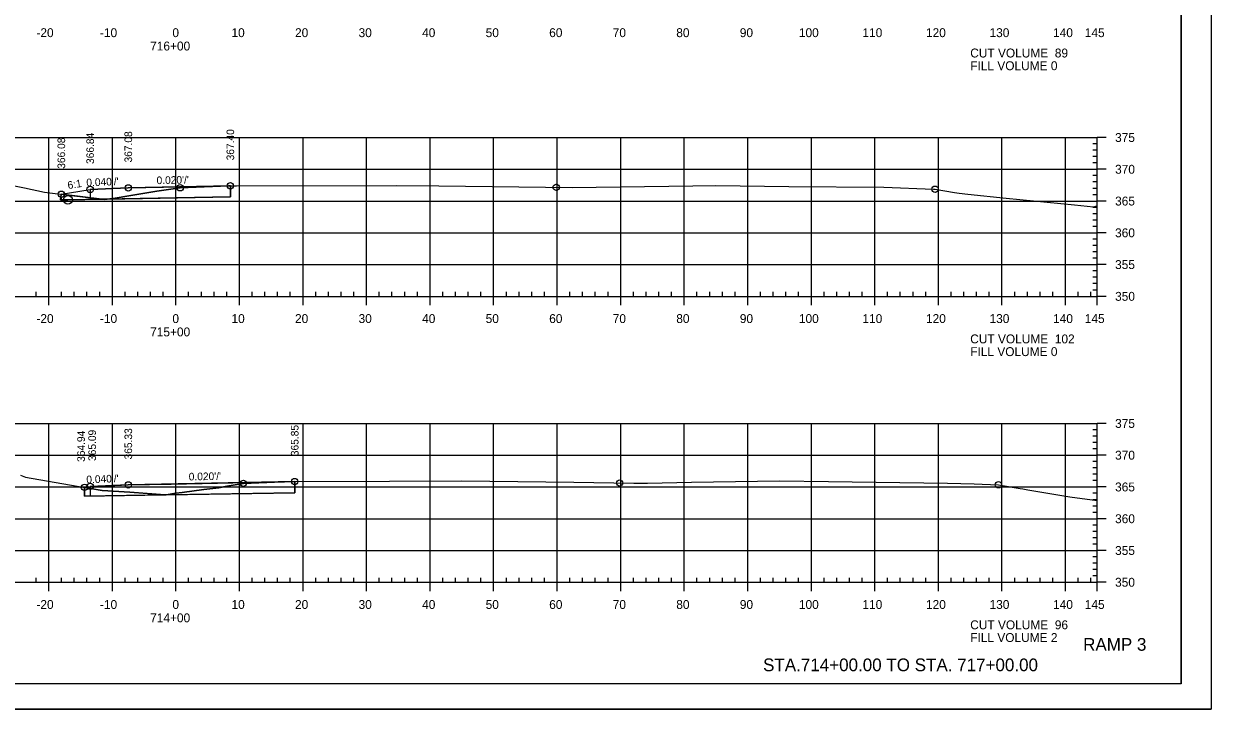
# Model space of a CAD drawing. Extents: x 1359801 to 1362404, y 372415 to 374228.
# Drawn here: x 1361179.8 to 1361366.6, y 373588 to 373695.8 of the extents above; entities that cross this region are included whole.
import ezdxf

# ---------------------------------------------------------------- set-up
doc = ezdxf.new("R2010")
doc.units = 0
for name, color, linetype in [('S_DRG_PT_SYM', 7, 'Continuous'), ('S_ELECTRIC_UTILITIES_ANNOT', 7, 'Continuous'), ('S_IRON_PIN', 7, 'Continuous'), ('S_MAILBOX', 7, 'Continuous'), ('S_PRIMARY_CTL', 7, 'Continuous'), ('S_SANITARY_SEWER', 7, 'Continuous'), ('S_SHOULDER', 7, 'Continuous'), ('S_SIGN', 7, 'Continuous'), ('S_UNDERGROUND_CABLE', 7, 'Continuous'), ('S_UTL_PT_SYM', 7, 'Continuous'), ('S_WATER_UTILITIES', 7, 'Continuous')]:
    doc.layers.add(name, color=color, linetype=linetype)

msp = doc.modelspace()

# ---------------------------------------------------------------- linework, layer by layer
at = {"layer": 'S_DRG_PT_SYM'}
for points in [[(1361172.72, 373671.43), (1361179.86, 373670.02), (1361183.01, 373669.34), (1361184.71, 373669.14), (1361192.43, 373668.18), (1361194.13, 373668.42), (1361196.31, 373668.74), (1361199.13, 373669.22), (1361200.7, 373669.48), (1361202.56, 373669.76), (1361204.37, 373670.03), (1361211.96, 373670.32), (1361212.27, 373670.34), (1361213.23, 373670.34), (1361238.36, 373670.37), (1361245.09, 373670.31), (1361266.09, 373670.09), (1361285.07, 373670.32), (1361288.68, 373670.37), (1361300.18, 373670.25), (1361315.11, 373670.1), (1361322.95, 373669.81), (1361323.18, 373669.8), (1361326.22, 373669.29), (1361326.97, 373669.18), (1361328.33, 373669.04), (1361334.36, 373668.39), (1361345.13, 373667.35), (1361348.1, 373667.05), (1361348.7, 373667.17), (1361348.71, 373667.17)], [(1361179.27, 373624.8), (1361180.05, 373624.5), (1361183.35, 373623.92), (1361192.11, 373622.38), (1361196.46, 373622.11), (1361202.08, 373621.71), (1361203.68, 373621.94), (1361204.71, 373622.09), (1361208.08, 373622.52), (1361210.45, 373622.82), (1361211.72, 373623.04), (1361214.32, 373623.5), (1361219.23, 373623.68), (1361222.4, 373623.79), (1361237.31, 373623.87), (1361248.68, 373623.92), (1361266.35, 373623.67), (1361275.76, 373623.53), (1361277.94, 373623.56), (1361284.84, 373623.67), (1361298.68, 373623.9), (1361306.4, 373623.79), (1361325.15, 373623.55), (1361329.32, 373623.41), (1361333.15, 373623.28), (1361336.56, 373622.71), (1361336.99, 373622.64), (1361337.78, 373622.51), (1361344.39, 373621.4), (1361348.71, 373620.8)]]:
    msp.add_lwpolyline(points, dxfattribs=at)
at = {"layer": 'S_ELECTRIC_UTILITIES_ANNOT'}
for p, q in [((1361185.67, 373669.02), (1361185.54, 373668.13)), ((1361192.87, 373668.24), (1361212.27, 373668.59)), ((1361212.27, 373668.59), (1361212.27, 373670.34)), ((1361185.54, 373668.13), (1361186.71, 373668.13)), ((1361186.71, 373668.13), (1361192.04, 373668.22)), ((1361192.87, 373668.24), (1361192.04, 373668.22)), ((1361222.4, 373622.04), (1361222.4, 373623.79)), ((1361189.32, 373622.88), (1361189.32, 373621.51)), ((1361201.96, 373621.71), (1361196.46, 373622.11)), ((1361202.17, 373621.72), (1361222.4, 373622.04)), ((1361189.32, 373621.51), (1361201.96, 373621.71)), ((1361202.17, 373621.72), (1361201.96, 373621.71))]:
    msp.add_line(p, q, dxfattribs=at)
for points in [[(1361186.71, 373668.13), (1361185.54, 373668.13), (1361185.67, 373669.02)], [(1361192.04, 373668.22), (1361185.67, 373669.02), (1361185.67, 373669.02)], [(1361212.27, 373670.34), (1361211.96, 373670.32), (1361204.37, 373670.03), (1361202.56, 373669.76), (1361200.7, 373669.48), (1361199.13, 373669.22), (1361196.31, 373668.74), (1361194.13, 373668.42), (1361192.87, 373668.24)], [(1361192.04, 373668.22), (1361192.43, 373668.18), (1361192.87, 373668.24)], [(1361222.4, 373623.79), (1361219.23, 373623.68), (1361214.32, 373623.5), (1361211.72, 373623.04), (1361210.45, 373622.82), (1361208.08, 373622.52), (1361204.71, 373622.09), (1361203.68, 373621.94), (1361202.17, 373621.72)], [(1361196.46, 373622.11), (1361192.11, 373622.38), (1361189.32, 373622.88)], [(1361201.96, 373621.71), (1361202.08, 373621.71), (1361202.17, 373621.72)]]:
    msp.add_lwpolyline(points, dxfattribs=at)
at = {"layer": 'S_MAILBOX'}
for p, q in [((1361058.71, 373677.94), (1361348.71, 373677.94)), ((1361183.71, 373652.94), (1361183.71, 373677.94)), ((1361193.71, 373652.94), (1361193.71, 373677.94)), ((1361203.71, 373652.94), (1361203.71, 373677.94)), ((1361213.71, 373652.94), (1361213.71, 373677.94)), ((1361223.71, 373652.94), (1361223.71, 373677.94)), ((1361233.71, 373652.94), (1361233.71, 373677.94)), ((1361243.71, 373652.94), (1361243.71, 373677.94)), ((1361253.71, 373652.94), (1361253.71, 373677.94)), ((1361263.71, 373652.94), (1361263.71, 373677.94)), ((1361273.71, 373652.94), (1361273.71, 373677.94)), ((1361283.71, 373652.94), (1361283.71, 373677.94)), ((1361293.71, 373652.94), (1361293.71, 373677.94)), ((1361303.71, 373652.94), (1361303.71, 373677.94)), ((1361313.71, 373652.94), (1361313.71, 373677.94)), ((1361323.71, 373652.94), (1361323.71, 373677.94)), ((1361333.71, 373652.94), (1361333.71, 373677.94)), ((1361343.71, 373652.94), (1361343.71, 373677.94)), ((1361348.71, 373652.94), (1361348.71, 373677.94)), ((1361058.71, 373672.94), (1361348.71, 373672.94)), ((1361058.71, 373667.94), (1361348.71, 373667.94)), ((1361058.71, 373662.94), (1361348.71, 373662.94)), ((1361058.71, 373657.94), (1361348.71, 373657.94)), ((1361058.71, 373652.94), (1361348.71, 373652.94)), ((1361058.71, 373632.94), (1361348.71, 373632.94)), ((1361183.71, 373607.94), (1361183.71, 373632.94)), ((1361193.71, 373607.94), (1361193.71, 373632.94)), ((1361203.71, 373607.94), (1361203.71, 373632.94)), ((1361213.71, 373607.94), (1361213.71, 373632.94)), ((1361223.71, 373607.94), (1361223.71, 373632.94)), ((1361233.71, 373607.94), (1361233.71, 373632.94)), ((1361243.71, 373607.94), (1361243.71, 373632.94)), ((1361253.71, 373607.94), (1361253.71, 373632.94)), ((1361263.71, 373607.94), (1361263.71, 373632.94)), ((1361273.71, 373607.94), (1361273.71, 373632.94)), ((1361283.71, 373607.94), (1361283.71, 373632.94)), ((1361293.71, 373607.94), (1361293.71, 373632.94)), ((1361303.71, 373607.94), (1361303.71, 373632.94)), ((1361313.71, 373607.94), (1361313.71, 373632.94)), ((1361323.71, 373607.94), (1361323.71, 373632.94)), ((1361333.71, 373607.94), (1361333.71, 373632.94)), ((1361343.71, 373607.94), (1361343.71, 373632.94)), ((1361348.71, 373607.94), (1361348.71, 373632.94)), ((1361058.71, 373627.94), (1361348.71, 373627.94)), ((1361058.71, 373622.94), (1361348.71, 373622.94)), ((1361058.71, 373617.94), (1361348.71, 373617.94)), ((1361058.71, 373612.94), (1361348.71, 373612.94)), ((1361058.71, 373607.94), (1361348.71, 373607.94))]:
    msp.add_line(p, q, dxfattribs=at)
at = {"layer": 'S_SANITARY_SEWER'}
for points in [[(1361185.67, 373669.02), (1361188.28, 373669.45), (1361190.21, 373669.77), (1361196.21, 373670.01), (1361201.73, 373670.13), (1361212.27, 373670.34), (1361212.27, 373670.34), (1361212.27, 373670.34)], [(1361212.27, 373670.34), (1361196.21, 373670.01), (1361190.21, 373669.77)], [(1361189.32, 373622.88), (1361190.21, 373623.03), (1361194.09, 373623.18), (1361196.21, 373623.27), (1361202.97, 373623.4), (1361222.4, 373623.79), (1361222.4, 373623.79)], [(1361222.4, 373623.79), (1361196.21, 373623.27), (1361190.21, 373623.03)]]:
    msp.add_lwpolyline(points, dxfattribs=at)
at = {"layer": 'S_SHOULDER'}
for p, q in [((1361212.26, 373670.17), (1361212.26, 373670.17)), ((1361033.31, 373587.96), (1361366.64, 373587.96))]:
    msp.add_line(p, q, dxfattribs=at)
for points in [[(1361033.3, 373801.29), (1361366.64, 373801.29), (1361366.64, 373587.95), (1361033.3, 373587.95)], [(1361279.63, 373797.4), (1361279.63, 373787.52), (1361315.36, 373787.52), (1361315.36, 373784.6), (1361338.56, 373784.6), (1361338.56, 373760.26), (1361361.89, 373760.26), (1361361.89, 373591.94), (1361045.71, 373591.94), (1361045.71, 373797.4)], [(1361190.21, 373669.77), (1361190.21, 373668.19), (1361185.68, 373668.11), (1361185.67, 373669.02)], [(1361190.21, 373623.03), (1361190.21, 373621.53), (1361189.32, 373621.51), (1361189.32, 373622.88)]]:
    msp.add_lwpolyline(points, close=True, dxfattribs=at)
for centre, radius in [((1361196.21, 373670.01), 0.5), ((1361204.37, 373670.03), 0.5), ((1361212.27, 373670.34), 0.5), ((1361263.56, 373670.11), 0.5), ((1361185.67, 373669.02), 0.5), ((1361186.71, 373668.13), 0.7), ((1361190.21, 373669.77), 0.5), ((1361323.18, 373669.8), 0.5), ((1361196.21, 373623.27), 0.5), ((1361214.32, 373623.5), 0.5), ((1361222.4, 373623.79), 0.5), ((1361273.55, 373623.56), 0.5), ((1361333.15, 373623.28), 0.5), ((1361189.31, 373622.88), 0.5), ((1361190.21, 373623.03), 0.5)]:
    msp.add_circle(centre, radius, dxfattribs=at)
at = {"layer": 'S_UNDERGROUND_CABLE'}
msp.add_line((1361189.32, 373622.88), (1361189.32, 373621.51), dxfattribs=at)
for points in [[(1361212.27, 373670.34), (1361212.27, 373668.59), (1361186.71, 373668.13)], [(1361222.4, 373623.79), (1361222.4, 373622.04), (1361189.32, 373621.51)]]:
    msp.add_lwpolyline(points, dxfattribs=at)
at = {"layer": 'S_UTL_PT_SYM'}
for q in [(1361361.89, 373797.4), (1361045.71, 373591.94)]:
    msp.add_line((1361361.89, 373591.94), q, dxfattribs=at)
at = {"layer": 'S_WATER_UTILITIES'}
for p, q in [((1361348.71, 373652.94), (1361348.71, 373677.94)), ((1361350.11, 373677.94), (1361348.71, 373677.94)), ((1361348.71, 373676.94), (1361348.01, 373676.94)), ((1361348.71, 373675.94), (1361348.01, 373675.94)), ((1361348.71, 373674.94), (1361348.01, 373674.94)), ((1361348.71, 373673.94), (1361348.01, 373673.94)), ((1361350.11, 373672.94), (1361348.71, 373672.94)), ((1361348.71, 373671.94), (1361348.01, 373671.94)), ((1361348.71, 373670.94), (1361348.01, 373670.94)), ((1361348.71, 373669.94), (1361348.01, 373669.94)), ((1361348.71, 373668.94), (1361348.01, 373668.94)), ((1361348.71, 373666.94), (1361348.01, 373666.94)), ((1361350.11, 373667.94), (1361348.71, 373667.94)), ((1361348.71, 373665.94), (1361348.01, 373665.94)), ((1361348.71, 373664.94), (1361348.01, 373664.94)), ((1361348.71, 373663.94), (1361348.01, 373663.94)), ((1361350.11, 373662.94), (1361348.71, 373662.94)), ((1361348.71, 373661.94), (1361348.01, 373661.94)), ((1361348.71, 373660.94), (1361348.01, 373660.94)), ((1361348.71, 373659.94), (1361348.01, 373659.94)), ((1361348.71, 373658.94), (1361348.01, 373658.94)), ((1361350.11, 373657.94), (1361348.71, 373657.94)), ((1361348.71, 373656.94), (1361348.01, 373656.94)), ((1361348.71, 373655.94), (1361348.01, 373655.94)), ((1361181.71, 373652.94), (1361181.71, 373653.64)), ((1361185.71, 373652.94), (1361185.71, 373653.64)), ((1361187.71, 373652.94), (1361187.71, 373653.64)), ((1361189.71, 373652.94), (1361189.71, 373653.64)), ((1361191.71, 373652.94), (1361191.71, 373653.64)), ((1361195.71, 373652.94), (1361195.71, 373653.64)), ((1361197.71, 373652.94), (1361197.71, 373653.64)), ((1361199.71, 373652.94), (1361199.71, 373653.64)), ((1361201.71, 373652.94), (1361201.71, 373653.64)), ((1361205.71, 373652.94), (1361205.71, 373653.64)), ((1361207.71, 373652.94), (1361207.71, 373653.64)), ((1361209.71, 373652.94), (1361209.71, 373653.64)), ((1361211.71, 373652.94), (1361211.71, 373653.64)), ((1361215.71, 373652.94), (1361215.71, 373653.64)), ((1361217.71, 373652.94), (1361217.71, 373653.64)), ((1361219.71, 373652.94), (1361219.71, 373653.64)), ((1361221.71, 373652.94), (1361221.71, 373653.64)), ((1361225.71, 373652.94), (1361225.71, 373653.64)), ((1361227.71, 373652.94), (1361227.71, 373653.64)), ((1361229.71, 373652.94), (1361229.71, 373653.64)), ((1361231.71, 373652.94), (1361231.71, 373653.64)), ((1361235.71, 373652.94), (1361235.71, 373653.64)), ((1361237.71, 373652.94), (1361237.71, 373653.64)), ((1361239.71, 373652.94), (1361239.71, 373653.64)), ((1361241.71, 373652.94), (1361241.71, 373653.64)), ((1361245.71, 373652.94), (1361245.71, 373653.64)), ((1361247.71, 373652.94), (1361247.71, 373653.64)), ((1361249.71, 373652.94), (1361249.71, 373653.64)), ((1361251.71, 373652.94), (1361251.71, 373653.64)), ((1361255.71, 373652.94), (1361255.71, 373653.64)), ((1361257.71, 373652.94), (1361257.71, 373653.64)), ((1361259.71, 373652.94), (1361259.71, 373653.64)), ((1361261.71, 373652.94), (1361261.71, 373653.64)), ((1361265.71, 373652.94), (1361265.71, 373653.64)), ((1361267.71, 373652.94), (1361267.71, 373653.64)), ((1361269.71, 373652.94), (1361269.71, 373653.64)), ((1361271.71, 373652.94), (1361271.71, 373653.64)), ((1361275.71, 373652.94), (1361275.71, 373653.64)), ((1361277.71, 373652.94), (1361277.71, 373653.64)), ((1361279.71, 373652.94), (1361279.71, 373653.64)), ((1361281.71, 373652.94), (1361281.71, 373653.64)), ((1361285.71, 373652.94), (1361285.71, 373653.64)), ((1361287.71, 373652.94), (1361287.71, 373653.64)), ((1361289.71, 373652.94), (1361289.71, 373653.64)), ((1361291.71, 373652.94), (1361291.71, 373653.64)), ((1361295.71, 373652.94), (1361295.71, 373653.64)), ((1361297.71, 373652.94), (1361297.71, 373653.64)), ((1361299.71, 373652.94), (1361299.71, 373653.64)), ((1361301.71, 373652.94), (1361301.71, 373653.64)), ((1361305.71, 373652.94), (1361305.71, 373653.64)), ((1361307.71, 373652.94), (1361307.71, 373653.64)), ((1361309.71, 373652.94), (1361309.71, 373653.64)), ((1361311.71, 373652.94), (1361311.71, 373653.64)), ((1361315.71, 373652.94), (1361315.71, 373653.64)), ((1361317.71, 373652.94), (1361317.71, 373653.64)), ((1361319.71, 373652.94), (1361319.71, 373653.64)), ((1361321.71, 373652.94), (1361321.71, 373653.64)), ((1361325.71, 373652.94), (1361325.71, 373653.64)), ((1361327.71, 373652.94), (1361327.71, 373653.64)), ((1361329.71, 373652.94), (1361329.71, 373653.64)), ((1361331.71, 373652.94), (1361331.71, 373653.64)), ((1361335.71, 373652.94), (1361335.71, 373653.64)), ((1361337.71, 373652.94), (1361337.71, 373653.64)), ((1361339.71, 373652.94), (1361339.71, 373653.64)), ((1361341.71, 373652.94), (1361341.71, 373653.64)), ((1361345.71, 373652.94), (1361345.71, 373653.64)), ((1361347.71, 373652.94), (1361347.71, 373653.64)), ((1361348.71, 373654.94), (1361348.01, 373654.94)), ((1361348.71, 373653.94), (1361348.01, 373653.94)), ((1361058.71, 373652.94), (1361348.71, 373652.94)), ((1361183.71, 373651.54), (1361183.71, 373652.94)), ((1361193.71, 373651.54), (1361193.71, 373652.94)), ((1361203.71, 373651.54), (1361203.71, 373652.94)), ((1361213.71, 373651.54), (1361213.71, 373652.94)), ((1361223.71, 373651.54), (1361223.71, 373652.94)), ((1361233.71, 373651.54), (1361233.71, 373652.94)), ((1361243.71, 373651.54), (1361243.71, 373652.94)), ((1361253.71, 373651.54), (1361253.71, 373652.94)), ((1361263.71, 373651.54), (1361263.71, 373652.94)), ((1361273.71, 373651.54), (1361273.71, 373652.94)), ((1361283.71, 373651.54), (1361283.71, 373652.94)), ((1361293.71, 373651.54), (1361293.71, 373652.94)), ((1361303.71, 373651.54), (1361303.71, 373652.94)), ((1361313.71, 373651.54), (1361313.71, 373652.94)), ((1361323.71, 373651.54), (1361323.71, 373652.94)), ((1361333.71, 373651.54), (1361333.71, 373652.94)), ((1361343.71, 373651.54), (1361343.71, 373652.94)), ((1361348.71, 373651.54), (1361348.71, 373652.94)), ((1361350.11, 373652.94), (1361348.71, 373652.94)), ((1361348.71, 373631.94), (1361348.01, 373631.94)), ((1361348.71, 373607.94), (1361348.71, 373632.94)), ((1361350.11, 373632.94), (1361348.71, 373632.94)), ((1361348.71, 373630.94), (1361348.01, 373630.94)), ((1361348.71, 373629.94), (1361348.01, 373629.94)), ((1361348.71, 373628.94), (1361348.01, 373628.94)), ((1361350.11, 373627.94), (1361348.71, 373627.94)), ((1361348.71, 373626.94), (1361348.01, 373626.94)), ((1361348.71, 373625.94), (1361348.01, 373625.94)), ((1361348.71, 373624.94), (1361348.01, 373624.94)), ((1361348.71, 373623.94), (1361348.01, 373623.94)), ((1361348.71, 373621.94), (1361348.01, 373621.94)), ((1361350.11, 373622.94), (1361348.71, 373622.94)), ((1361348.71, 373620.94), (1361348.01, 373620.94)), ((1361348.71, 373619.94), (1361348.01, 373619.94)), ((1361348.71, 373618.94), (1361348.01, 373618.94)), ((1361348.71, 373616.94), (1361348.01, 373616.94)), ((1361350.11, 373617.94), (1361348.71, 373617.94)), ((1361348.71, 373615.94), (1361348.01, 373615.94)), ((1361348.71, 373614.94), (1361348.01, 373614.94)), ((1361348.71, 373613.94), (1361348.01, 373613.94)), ((1361350.11, 373612.94), (1361348.71, 373612.94)), ((1361348.71, 373611.94), (1361348.01, 373611.94)), ((1361348.71, 373610.94), (1361348.01, 373610.94)), ((1361348.71, 373609.94), (1361348.01, 373609.94)), ((1361348.71, 373608.94), (1361348.01, 373608.94)), ((1361058.71, 373607.94), (1361348.71, 373607.94)), ((1361181.71, 373607.94), (1361181.71, 373608.64)), ((1361183.71, 373606.54), (1361183.71, 373607.94)), ((1361185.71, 373607.94), (1361185.71, 373608.64)), ((1361187.71, 373607.94), (1361187.71, 373608.64)), ((1361189.71, 373607.94), (1361189.71, 373608.64)), ((1361191.71, 373607.94), (1361191.71, 373608.64)), ((1361193.71, 373606.54), (1361193.71, 373607.94)), ((1361195.71, 373607.94), (1361195.71, 373608.64)), ((1361197.71, 373607.94), (1361197.71, 373608.64)), ((1361199.71, 373607.94), (1361199.71, 373608.64)), ((1361201.71, 373607.94), (1361201.71, 373608.64)), ((1361203.71, 373606.54), (1361203.71, 373607.94)), ((1361205.71, 373607.94), (1361205.71, 373608.64)), ((1361207.71, 373607.94), (1361207.71, 373608.64)), ((1361209.71, 373607.94), (1361209.71, 373608.64)), ((1361211.71, 373607.94), (1361211.71, 373608.64)), ((1361213.71, 373606.54), (1361213.71, 373607.94)), ((1361215.71, 373607.94), (1361215.71, 373608.64)), ((1361217.71, 373607.94), (1361217.71, 373608.64)), ((1361219.71, 373607.94), (1361219.71, 373608.64)), ((1361221.71, 373607.94), (1361221.71, 373608.64)), ((1361223.71, 373606.54), (1361223.71, 373607.94)), ((1361225.71, 373607.94), (1361225.71, 373608.64)), ((1361227.71, 373607.94), (1361227.71, 373608.64)), ((1361229.71, 373607.94), (1361229.71, 373608.64)), ((1361231.71, 373607.94), (1361231.71, 373608.64)), ((1361233.71, 373606.54), (1361233.71, 373607.94)), ((1361235.71, 373607.94), (1361235.71, 373608.64)), ((1361237.71, 373607.94), (1361237.71, 373608.64)), ((1361239.71, 373607.94), (1361239.71, 373608.64)), ((1361241.71, 373607.94), (1361241.71, 373608.64)), ((1361243.71, 373606.54), (1361243.71, 373607.94)), ((1361245.71, 373607.94), (1361245.71, 373608.64)), ((1361247.71, 373607.94), (1361247.71, 373608.64)), ((1361249.71, 373607.94), (1361249.71, 373608.64)), ((1361251.71, 373607.94), (1361251.71, 373608.64)), ((1361253.71, 373606.54), (1361253.71, 373607.94)), ((1361255.71, 373607.94), (1361255.71, 373608.64)), ((1361257.71, 373607.94), (1361257.71, 373608.64)), ((1361259.71, 373607.94), (1361259.71, 373608.64)), ((1361261.71, 373607.94), (1361261.71, 373608.64)), ((1361263.71, 373606.54), (1361263.71, 373607.94)), ((1361265.71, 373607.94), (1361265.71, 373608.64)), ((1361267.71, 373607.94), (1361267.71, 373608.64)), ((1361269.71, 373607.94), (1361269.71, 373608.64)), ((1361271.71, 373607.94), (1361271.71, 373608.64)), ((1361273.71, 373606.54), (1361273.71, 373607.94)), ((1361275.71, 373607.94), (1361275.71, 373608.64)), ((1361277.71, 373607.94), (1361277.71, 373608.64)), ((1361279.71, 373607.94), (1361279.71, 373608.64)), ((1361281.71, 373607.94), (1361281.71, 373608.64)), ((1361283.71, 373606.54), (1361283.71, 373607.94)), ((1361285.71, 373607.94), (1361285.71, 373608.64)), ((1361287.71, 373607.94), (1361287.71, 373608.64)), ((1361289.71, 373607.94), (1361289.71, 373608.64)), ((1361291.71, 373607.94), (1361291.71, 373608.64)), ((1361293.71, 373606.54), (1361293.71, 373607.94)), ((1361295.71, 373607.94), (1361295.71, 373608.64)), ((1361297.71, 373607.94), (1361297.71, 373608.64)), ((1361299.71, 373607.94), (1361299.71, 373608.64)), ((1361301.71, 373607.94), (1361301.71, 373608.64)), ((1361303.71, 373606.54), (1361303.71, 373607.94)), ((1361305.71, 373607.94), (1361305.71, 373608.64)), ((1361307.71, 373607.94), (1361307.71, 373608.64)), ((1361309.71, 373607.94), (1361309.71, 373608.64)), ((1361311.71, 373607.94), (1361311.71, 373608.64)), ((1361313.71, 373606.54), (1361313.71, 373607.94)), ((1361315.71, 373607.94), (1361315.71, 373608.64)), ((1361317.71, 373607.94), (1361317.71, 373608.64)), ((1361319.71, 373607.94), (1361319.71, 373608.64)), ((1361321.71, 373607.94), (1361321.71, 373608.64)), ((1361323.71, 373606.54), (1361323.71, 373607.94)), ((1361325.71, 373607.94), (1361325.71, 373608.64)), ((1361327.71, 373607.94), (1361327.71, 373608.64)), ((1361329.71, 373607.94), (1361329.71, 373608.64)), ((1361331.71, 373607.94), (1361331.71, 373608.64)), ((1361333.71, 373606.54), (1361333.71, 373607.94)), ((1361335.71, 373607.94), (1361335.71, 373608.64)), ((1361337.71, 373607.94), (1361337.71, 373608.64)), ((1361339.71, 373607.94), (1361339.71, 373608.64)), ((1361341.71, 373607.94), (1361341.71, 373608.64)), ((1361343.71, 373606.54), (1361343.71, 373607.94)), ((1361345.71, 373607.94), (1361345.71, 373608.64)), ((1361347.71, 373607.94), (1361347.71, 373608.64)), ((1361348.71, 373606.54), (1361348.71, 373607.94)), ((1361350.11, 373607.94), (1361348.71, 373607.94))]:
    msp.add_line(p, q, dxfattribs=at)

# ---------------------------------------------------------------- texts
at = {"layer": 'S_IRON_PIN'}
for s, rotation, p in [('366.08', 90, (1361186.27, 373673.02)), ('366.84', 90, (1361190.81, 373673.77)), ('367.08', 90, (1361196.81, 373674.01)), ('367.40', 90, (1361212.87, 373674.34)), ('6:1', 9.4623, (1361186.75, 373669.81)), ("0.040'/'", 2.2904, (1361189.63, 373670.25)), ("0.020'/'", 1.1448, (1361200.67, 373670.6)), ('364.94', 90, (1361189.38, 373626.88)), ('365.09', 90, (1361191.12, 373627.03)), ('365.33', 90, (1361196.81, 373627.27)), ('365.85', 90, (1361223, 373627.79)), ("0.040'/'", 2.2907, (1361189.63, 373623.5)), ("0.020'/'", 1.1463, (1361205.73, 373623.96))]:
    msp.add_text(s, height=1.2, rotation=rotation, dxfattribs=at).set_placement(p)
at = {"layer": 'S_PRIMARY_CTL'}
for s, p in [('-20', (1361181.75, 373693.74)), ('-10', (1361191.75, 373693.74)), ('0', (1361203.15, 373693.74)), ('10', (1361212.45, 373693.74)), ('20', (1361222.45, 373693.74)), ('30', (1361232.45, 373693.74)), ('40', (1361242.45, 373693.74)), ('50', (1361252.45, 373693.74)), ('60', (1361262.45, 373693.74)), ('70', (1361272.45, 373693.74)), ('80', (1361282.45, 373693.74)), ('90', (1361292.45, 373693.74)), ('100', (1361301.75, 373693.74)), ('110', (1361311.75, 373693.74)), ('120', (1361321.75, 373693.74)), ('130', (1361331.75, 373693.74)), ('140', (1361341.75, 373693.74)), ('145', (1361346.74, 373693.74)), ('716+00', (1361199.65, 373691.64)), ('CUT VOLUME  89', (1361328.71, 373690.54)), ('FILL VOLUME 0', (1361328.71, 373688.54)), ('375', (1361351.51, 373677.24)), ('370', (1361351.51, 373672.24)), ('365', (1361351.51, 373667.24)), ('360', (1361351.51, 373662.24)), ('355', (1361351.51, 373657.24)), ('350', (1361351.51, 373652.24)), ('-20', (1361181.75, 373648.74)), ('-10', (1361191.75, 373648.74)), ('0', (1361203.15, 373648.74)), ('10', (1361212.45, 373648.74)), ('20', (1361222.45, 373648.74)), ('30', (1361232.45, 373648.74)), ('40', (1361242.45, 373648.74)), ('50', (1361252.45, 373648.74)), ('60', (1361262.45, 373648.74)), ('70', (1361272.45, 373648.74)), ('80', (1361282.45, 373648.74)), ('90', (1361292.45, 373648.74)), ('100', (1361301.75, 373648.74)), ('110', (1361311.75, 373648.74)), ('120', (1361321.75, 373648.74)), ('130', (1361331.75, 373648.74)), ('140', (1361341.75, 373648.74)), ('145', (1361346.74, 373648.74)), ('715+00', (1361199.65, 373646.64)), ('CUT VOLUME  102', (1361328.71, 373645.54)), ('FILL VOLUME 0', (1361328.71, 373643.54)), ('375', (1361351.51, 373632.24)), ('370', (1361351.51, 373627.24)), ('365', (1361351.51, 373622.24)), ('360', (1361351.51, 373617.24)), ('355', (1361351.51, 373612.24)), ('350', (1361351.51, 373607.24)), ('-20', (1361181.75, 373603.74)), ('-10', (1361191.75, 373603.74)), ('0', (1361203.15, 373603.74)), ('10', (1361212.45, 373603.74)), ('20', (1361222.45, 373603.74)), ('30', (1361232.45, 373603.74)), ('40', (1361242.45, 373603.74)), ('50', (1361252.45, 373603.74)), ('60', (1361262.45, 373603.74)), ('70', (1361272.45, 373603.74)), ('80', (1361282.45, 373603.74)), ('90', (1361292.45, 373603.74)), ('100', (1361301.75, 373603.74)), ('110', (1361311.75, 373603.74)), ('120', (1361321.75, 373603.74)), ('130', (1361331.75, 373603.74)), ('140', (1361341.75, 373603.74)), ('145', (1361346.74, 373603.74)), ('714+00', (1361199.65, 373601.64)), ('CUT VOLUME  96', (1361328.71, 373600.54)), ('FILL VOLUME 2', (1361328.71, 373598.54))]:
    msp.add_text(s, height=1.4, dxfattribs=at).set_placement(p)
at = {"layer": 'S_SHOULDER'}
for p in [(1361212.23, 373670.29), (1361315.07, 373670.05), (1361222.36, 373623.74), (1361325.11, 373623.5)]:
    msp.add_text('+', height=0.1, dxfattribs=at).set_placement(p)
at = {"layer": 'S_SIGN'}
for s, p in [('RAMP 3', (1361346.48, 373597.16)), ('STA.714+00.00 TO STA. 717+00.00', (1361296.11, 373593.94))]:
    msp.add_text(s, height=2, dxfattribs=at).set_placement(p)

doc.saveas('drawing.dxf')
